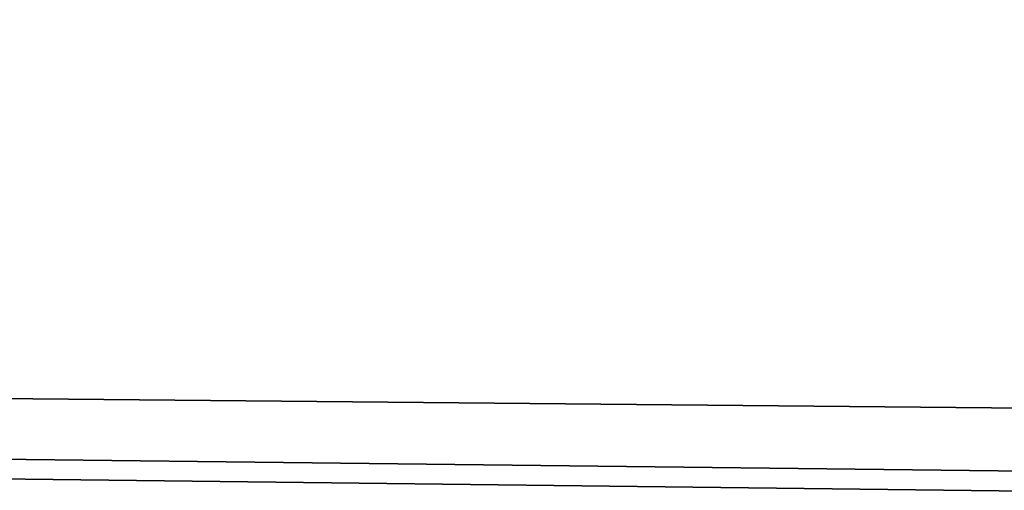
# Model space of a CAD drawing. Header units: millimetres. Extents: x -36.5 to 36.5, y -8.8 to 41.6.
# Tile 336 of 434: x 8.51 to 8.772, y 28.602 to 28.727. Entities that reach past the tile are written whole.
import ezdxf

# ---------------------------------------------------------------- set-up
doc = ezdxf.new("R2010")
doc.units = ezdxf.units.MM
doc.header["$LTSCALE"] = 65.185185
for name, color, linetype in [('326', 7, 'CONTINUOUS'), ('366', 7, 'CONTINUOUS'), ('811', 7, 'CONTINUOUS'), ('985', 7, 'CONTINUOUS')]:
    doc.layers.add(name, color=color, linetype=linetype)

msp = doc.modelspace()

# ---------------------------------------------------------------- linework, layer by layer
at = {"layer": '326', "color": 7, "linetype": 'CONTINUOUS'}
for points in [[(12.45, 28.6, 15.2), (19.8, 38.1, 15.2), (5, 34.1, 15.2), (12.45, 28.6, 15.2)], [(6, 28.6, 15.2), (12.45, 28.6, 15.2), (5, 34.1, 15.2), (6, 28.6, 15.2)]]:
    msp.add_3dface(points, dxfattribs=at)
at = {"layer": '366', "color": 7, "linetype": 'CONTINUOUS'}
for points in [[(19.8, 38.1349, 13.7343), (6, 28.6, 13.90073), (5.49979, 28.7343, 13.89839), (19.8, 38.1349, 13.7343)], [(19.8, 28.6, 13.90073), (6, 28.6, 13.90073), (19.8, 38.1349, 13.7343), (19.8, 28.6, 13.90073)]]:
    msp.add_3dface(points, dxfattribs=at)
at = {"layer": '811', "color": 7, "linetype": 'CONTINUOUS'}
for points in [[(9.07634, 31.40349, -6.99894), (4.94982, 31.40349, -6.99894), (5.9827, 28.6, -6.95), (9.07634, 31.40349, -6.99894)], [(9.10001, 30.06209, -6.97552), (9.07634, 31.40349, -6.99894), (5.9827, 28.6, -6.95), (9.10001, 30.06209, -6.97552)], [(9.12599, 28.6, -6.95), (9.10001, 30.06209, -6.97552), (5.9827, 28.6, -6.95), (9.12599, 28.6, -6.95)]]:
    msp.add_3dface(points, dxfattribs=at)
at = {"layer": '985', "color": 7, "linetype": 'CONTINUOUS'}
for points in [[(0.76406, 28.70001, -8.25433), (0, 28.94929, -8.15), (8.99067, 28.73519, -8.22313), (0.76406, 28.70001, -8.25433)], [(9.00653, 28.62206, -8.37584), (0.76406, 28.70001, -8.25433), (8.99067, 28.73519, -8.22313), (9.00653, 28.62206, -8.37584)], [(1.36546, 28.5993, -8.4984), (0.76406, 28.70001, -8.25433), (9.01311, 28.5993, -8.4984), (1.36546, 28.5993, -8.4984)], [(9.01311, 28.5993, -8.4984), (0.76406, 28.70001, -8.25433), (9.00985, 28.60485, -8.43787), (9.01311, 28.5993, -8.4984)], [(9.00985, 28.60485, -8.43787), (0.76406, 28.70001, -8.25433), (9.00653, 28.62206, -8.37584), (9.00985, 28.60485, -8.43787)]]:
    msp.add_3dface(points, dxfattribs=at)

doc.saveas('drawing.dxf')
